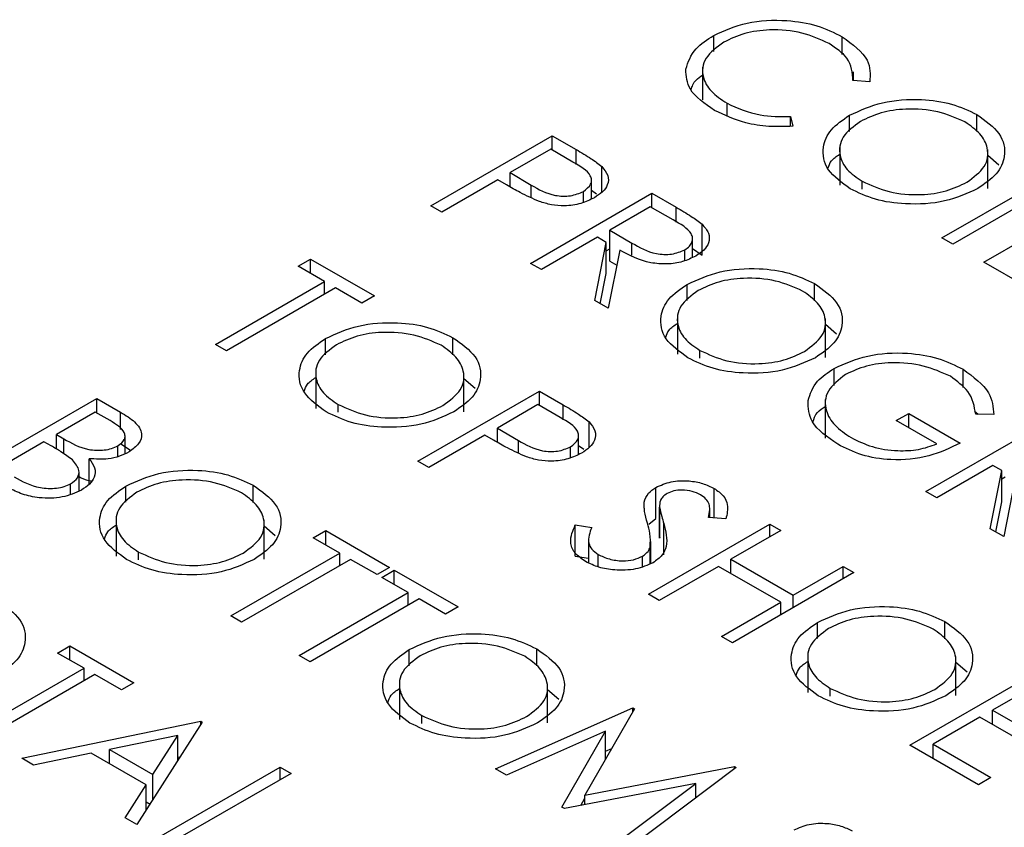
# Model space of a CAD drawing. Header units: inches. Extents: x 1880 to 2363, y -453 to -54.
# Tile 270 of 656: x 2068.505 to 2069.021, y -424.149 to -423.726. Entities that reach past the tile are written whole.
import ezdxf

# ---------------------------------------------------------------- set-up
doc = ezdxf.new("R2010")
doc.units = ezdxf.units.IN
doc.header["$LTSCALE"] = 0.5
doc.header["$MEASUREMENT"] = 0
doc.layers.add('DSS-M-S', color=53, linetype='Continuous')

msp = doc.modelspace()

# ---------------------------------------------------------------- linework, layer by layer
at = {"layer": 'DSS-M-S', "linetype": 'Continuous', "lineweight": 25}
for p, q in [((2068.86896, -423.74231), (2068.86896, -423.73397)), ((2068.93628, -423.74389), (2068.93628, -423.73464)), ((2068.86315, -423.75054), (2068.86315, -423.76779)), ((2068.94215, -423.75769), (2068.94215, -423.75311)), ((2068.95074, -423.75835), (2068.94192, -423.75767)), ((2068.87594, -423.77588), (2068.87594, -423.76952)), ((2068.90928, -423.77651), (2068.91049, -423.78159)), ((2068.90928, -423.78159), (2068.90928, -423.77651)), ((2068.94011, -423.7843), (2068.94011, -423.77579)), ((2069.00688, -423.78438), (2069.00688, -423.7754)), ((2068.72071, -423.82332), (2068.78435, -423.78658)), ((2068.78435, -423.78658), (2068.79683, -423.79379)), ((2068.78435, -423.79412), (2068.78435, -423.78658)), ((2068.78353, -423.79365), (2068.76232, -423.80589)), ((2068.79517, -423.80037), (2068.78353, -423.79365)), ((2068.79683, -423.80166), (2068.79683, -423.79379)), ((2068.93498, -423.79207), (2068.93498, -423.81249)), ((2069.01263, -423.81418), (2069.01263, -423.79377)), ((2069.01263, -423.79673), (2069.01842, -423.80177)), ((2068.76232, -423.80589), (2068.77332, -423.81241)), ((2068.76232, -423.81339), (2068.76232, -423.80589)), ((2068.81037, -423.81618), (2068.81037, -423.80271)), ((2068.98852, -423.84016), (2069.05216, -423.80342)), ((2068.75579, -423.80966), (2068.72642, -423.82662)), ((2068.76034, -423.81229), (2068.75579, -423.80966)), ((2068.80491, -423.81969), (2068.80491, -423.80982)), ((2068.94679, -423.81452), (2068.94679, -423.81041)), ((2069.05788, -423.80672), (2068.99424, -423.84346)), ((2068.77332, -423.81903), (2068.77332, -423.81241)), ((2068.8007, -423.82147), (2068.8007, -423.81576)), ((2068.80491, -423.81503), (2068.80762, -423.81702)), ((2069.01055, -423.85288), (2069.07419, -423.81614)), ((2068.77292, -423.85346), (2068.83656, -423.81673)), ((2068.83656, -423.81673), (2068.8493, -423.82408)), ((2068.83656, -423.82426), (2068.83656, -423.81673)), ((2068.72642, -423.82662), (2068.72071, -423.82332)), ((2068.83575, -423.82379), (2068.81454, -423.83604)), ((2068.84768, -423.83068), (2068.83575, -423.82379)), ((2068.8493, -423.83192), (2068.8493, -423.82408)), ((2068.81454, -423.83604), (2068.8261, -423.84282)), ((2068.81454, -423.85237), (2068.81454, -423.83604)), ((2068.86285, -423.84923), (2068.86285, -423.8329)), ((2068.80801, -423.83981), (2068.77864, -423.85676)), ((2068.81265, -423.84248), (2068.80801, -423.83981)), ((2068.85788, -423.85032), (2068.85788, -423.84057)), ((2068.99424, -423.84346), (2068.98852, -423.84016)), ((2068.80666, -423.87294), (2068.81265, -423.84248)), ((2068.81265, -423.85882), (2068.81265, -423.84248)), ((2068.81265, -423.84686), (2068.81454, -423.84577)), ((2068.81971, -423.84656), (2068.81372, -423.87702)), ((2068.8261, -423.84911), (2068.8261, -423.84282)), ((2068.85383, -423.85202), (2068.85383, -423.84633)), ((2068.85788, -423.84566), (2068.86285, -423.84923)), ((2068.65115, -423.855), (2068.65768, -423.85123)), ((2068.65768, -423.85123), (2068.69113, -423.87054)), ((2068.65768, -423.85876), (2068.65768, -423.85123)), ((2068.81454, -423.85237), (2068.81815, -423.85449)), ((2068.66502, -423.863), (2068.65115, -423.855)), ((2068.77864, -423.85676), (2068.77292, -423.85346)), ((2069.04074, -423.8703), (2069.01055, -423.85288)), ((2068.80954, -423.8746), (2068.81265, -423.85882)), ((2068.60791, -423.89597), (2068.66502, -423.863)), ((2068.67073, -423.8663), (2068.61362, -423.89927)), ((2068.66502, -423.8696), (2068.66502, -423.863)), ((2068.6846, -423.87431), (2068.67073, -423.8663)), ((2068.85505, -423.87297), (2068.85505, -423.86446)), ((2068.92183, -423.87304), (2068.92183, -423.86406)), ((2068.69113, -423.87054), (2068.6846, -423.87431)), ((2068.81372, -423.87702), (2068.80666, -423.87294)), ((2068.84993, -423.88074), (2068.84993, -423.90115)), ((2068.92757, -423.90285), (2068.92757, -423.88244)), ((2068.92757, -423.88539), (2068.93336, -423.89044)), ((2068.66556, -423.90135), (2068.66556, -423.89284)), ((2068.73233, -423.90142), (2068.73233, -423.89244)), ((2068.61362, -423.89927), (2068.60791, -423.89597)), ((2068.86173, -423.90318), (2068.86173, -423.89908)), ((2068.66043, -423.90912), (2068.66043, -423.92953)), ((2068.93205, -423.91756), (2068.93205, -423.90856)), ((2068.9997, -423.91857), (2068.9997, -423.90902)), ((2068.73808, -423.93123), (2068.73808, -423.91082)), ((2068.73808, -423.91377), (2068.74387, -423.91881)), ((2068.48206, -423.96109), (2068.5457, -423.92435)), ((2068.5457, -423.92435), (2068.55812, -423.93152)), ((2068.5457, -423.93189), (2068.5457, -423.92435)), ((2068.71398, -423.9572), (2068.77762, -423.92047)), ((2068.77762, -423.92047), (2068.7901, -423.92767)), ((2068.77762, -423.928), (2068.77762, -423.92047)), ((2068.92744, -423.92476), (2068.92744, -423.94517)), ((2068.67224, -423.93156), (2068.67224, -423.92746)), ((2068.7768, -423.92753), (2068.75559, -423.93978)), ((2068.78844, -423.93425), (2068.7768, -423.92753)), ((2068.7901, -423.93555), (2068.7901, -423.92767)), ((2068.54488, -423.93142), (2068.52449, -423.94319)), ((2068.55263, -423.93589), (2068.54488, -423.93142)), ((2068.55812, -423.94055), (2068.55812, -423.93152)), ((2068.96466, -423.93589), (2068.97119, -423.93212)), ((2068.97119, -423.93212), (2068.99811, -423.94767)), ((2068.97119, -423.93966), (2068.97119, -423.93212)), ((2069.00569, -423.93095), (2069.00748, -423.93261)), ((2069.01581, -423.93274), (2069.00627, -423.93259)), ((2068.75559, -423.93978), (2068.76659, -423.94629)), ((2068.75559, -423.94727), (2068.75559, -423.93978)), ((2068.80364, -423.95006), (2068.80364, -423.93659)), ((2068.98587, -423.94814), (2068.96466, -423.93589)), ((2068.98016, -423.9731), (2069.0438, -423.93636)), ((2068.52449, -423.94319), (2068.52832, -423.94541)), ((2068.52449, -423.95078), (2068.52449, -423.94319)), ((2068.52832, -423.95322), (2068.52832, -423.94541)), ((2068.56048, -423.95323), (2068.56048, -423.9442)), ((2068.74906, -423.94354), (2068.71969, -423.9605)), ((2068.75361, -423.94617), (2068.74906, -423.94354)), ((2068.79818, -423.95358), (2068.79818, -423.9437)), ((2068.51796, -423.94696), (2068.4943, -423.96062)), ((2068.52174, -423.94915), (2068.51796, -423.94696)), ((2068.55674, -423.95473), (2068.55674, -423.94906)), ((2068.55812, -423.94785), (2068.56344, -423.95154)), ((2068.76659, -423.95291), (2068.76659, -423.94629)), ((2068.79397, -423.95535), (2068.79397, -423.94965)), ((2068.79818, -423.94891), (2068.80089, -423.9509)), ((2068.54167, -423.96931), (2068.54167, -423.95586)), ((2068.71969, -423.9605), (2068.71398, -423.9572)), ((2069.01524, -423.95944), (2068.98587, -423.9764)), ((2069.01989, -423.96212), (2069.01524, -423.95944)), ((2068.53635, -423.97279), (2068.53635, -423.96279)), ((2069.01389, -423.99257), (2069.01989, -423.96212)), ((2069.01989, -423.97845), (2069.01989, -423.96212)), ((2069.01989, -423.9665), (2069.02177, -423.96541)), ((2068.53194, -423.97435), (2068.53194, -423.96903)), ((2068.56092, -423.97871), (2068.56092, -423.9702)), ((2068.6277, -423.97878), (2068.6277, -423.9698)), ((2068.83864, -423.98729), (2068.83864, -423.97096)), ((2069.02695, -423.9662), (2069.02096, -423.99665)), ((2068.86917, -423.98695), (2068.86917, -423.97144)), ((2068.98587, -423.9764), (2068.98016, -423.9731)), ((2068.83251, -423.98176), (2068.83251, -423.9786)), ((2068.84059, -423.98069), (2068.84059, -423.99702)), ((2068.84059, -423.9976), (2068.84059, -423.98127)), ((2069.01678, -423.99424), (2069.01989, -423.97845)), ((2068.5558, -423.98648), (2068.5558, -424.00689)), ((2068.87536, -423.98744), (2068.86628, -423.98672)), ((2068.86685, -423.98677), (2068.86685, -423.98232)), ((2068.63344, -424.00859), (2068.63344, -423.98818)), ((2068.63344, -423.99114), (2068.63923, -423.99618)), ((2068.79642, -423.99062), (2068.80503, -423.99187)), ((2068.79642, -424.00695), (2068.79642, -423.99062)), ((2068.83473, -424.02691), (2068.89837, -423.99017)), ((2068.83505, -423.99015), (2068.83864, -423.98729)), ((2068.84281, -424.0062), (2068.84281, -423.98986)), ((2068.89837, -423.99017), (2068.90408, -423.99347)), ((2068.89837, -423.99677), (2068.89837, -423.99017)), ((2068.65911, -423.99736), (2068.66563, -423.99359)), ((2068.66563, -423.99359), (2068.69909, -424.0129)), ((2068.66563, -424.00112), (2068.66563, -423.99359)), ((2068.84067, -423.99703), (2068.84059, -423.9976)), ((2068.90408, -423.99347), (2068.87797, -424.00854)), ((2069.02096, -423.99665), (2069.01389, -423.99257)), ((2068.67298, -424.00536), (2068.65911, -423.99736)), ((2068.80335, -423.99821), (2068.80335, -424.01045)), ((2068.83561, -424.01096), (2068.83561, -424.0021)), ((2068.83595, -424.01084), (2068.83595, -423.99926)), ((2068.5676, -424.00893), (2068.5676, -424.00482)), ((2068.61587, -424.03833), (2068.67298, -424.00536)), ((2068.67298, -424.01196), (2068.67298, -424.00536)), ((2068.79642, -424.00695), (2068.80335, -424.00796)), ((2068.80839, -424.01258), (2068.80839, -424.00606)), ((2068.83164, -424.01237), (2068.83164, -424.00703)), ((2068.67869, -424.00866), (2068.62158, -424.04163)), ((2068.69256, -424.01667), (2068.67869, -424.00866)), ((2068.87144, -424.01231), (2068.84044, -424.03021)), ((2068.90408, -424.03115), (2068.87144, -424.01231)), ((2068.87797, -424.00854), (2068.91061, -424.02738)), ((2068.87797, -424.01608), (2068.87797, -424.00854)), ((2068.91061, -424.02738), (2068.93672, -424.01231)), ((2068.93672, -424.01231), (2068.94243, -424.01561)), ((2068.93672, -424.01891), (2068.93672, -424.01231)), ((2068.69909, -424.0129), (2068.69256, -424.01667)), ((2068.69501, -424.01808), (2068.70153, -424.01431)), ((2068.70153, -424.01431), (2068.73499, -424.03362)), ((2068.70153, -424.02185), (2068.70153, -424.01431)), ((2068.94243, -424.01561), (2068.87879, -424.05235)), ((2068.70888, -424.02609), (2068.69501, -424.01808)), ((2068.65176, -424.05906), (2068.70888, -424.02609)), ((2068.70888, -424.03268), (2068.70888, -424.02609)), ((2068.84044, -424.03021), (2068.83473, -424.02691)), ((2068.91061, -424.03398), (2068.91061, -424.02738)), ((2068.71459, -424.02939), (2068.65748, -424.06236)), ((2068.72846, -424.03739), (2068.71459, -424.02939)), ((2068.87308, -424.04905), (2068.90408, -424.03115)), ((2068.90408, -424.03775), (2068.90408, -424.03115)), ((2068.62158, -424.04163), (2068.61587, -424.03833)), ((2068.73499, -424.03362), (2068.72846, -424.03739)), ((2068.92338, -424.05018), (2068.92338, -424.04168)), ((2068.99016, -424.05026), (2068.99016, -424.04128)), ((2068.87879, -424.05235), (2068.87308, -424.04905)), ((2068.5251, -424.05776), (2068.53162, -424.054)), ((2068.53897, -424.06577), (2068.5251, -424.05776)), ((2068.53162, -424.054), (2068.56508, -424.07331)), ((2068.53162, -424.06153), (2068.53162, -424.054)), ((2068.70941, -424.06443), (2068.70941, -424.05592)), ((2068.77619, -424.06451), (2068.77619, -424.05553)), ((2068.91826, -424.05795), (2068.91826, -424.07837)), ((2068.65748, -424.06236), (2068.65176, -424.05906)), ((2068.9959, -424.08007), (2068.9959, -424.05965)), ((2068.9959, -424.06261), (2069.0017, -424.06765)), ((2068.48186, -424.09874), (2068.53897, -424.06577)), ((2068.54468, -424.06907), (2068.48757, -424.10204)), ((2068.53897, -424.07236), (2068.53897, -424.06577)), ((2068.55855, -424.07707), (2068.54468, -424.06907)), ((2068.9718, -424.10604), (2069.03544, -424.0693)), ((2068.56508, -424.07331), (2068.55855, -424.07707)), ((2068.70429, -424.0722), (2068.70429, -424.09262)), ((2068.78193, -424.09431), (2068.78193, -424.0739)), ((2068.78193, -424.07686), (2068.78773, -424.0819)), ((2068.93006, -424.0804), (2068.93006, -424.07629)), ((2069.03462, -424.07637), (2069.01504, -424.08767)), ((2068.75457, -424.1184), (2068.82661, -424.08652)), ((2068.82742, -424.08699), (2068.80148, -424.1323)), ((2068.82661, -424.08652), (2068.82742, -424.08699)), ((2068.82661, -424.08841), (2068.82661, -424.08652)), ((2069.01504, -424.08767), (2069.04523, -424.1051)), ((2069.01504, -424.09521), (2069.01504, -424.08767)), ((2068.50633, -424.11287), (2068.60016, -424.09356)), ((2068.60098, -424.09403), (2068.56671, -424.14773)), ((2068.60016, -424.09356), (2068.60098, -424.09403)), ((2068.60016, -424.09531), (2068.60016, -424.09356)), ((2068.71609, -424.09465), (2068.71609, -424.09054)), ((2069.00851, -424.09144), (2068.98404, -424.10557)), ((2069.0387, -424.10887), (2069.00851, -424.09144)), ((2068.81229, -424.09874), (2068.76032, -424.12172)), ((2068.78946, -424.13855), (2068.81229, -424.09874)), ((2068.81229, -424.11342), (2068.81229, -424.09874)), ((2068.5881, -424.10092), (2068.55226, -424.1083)), ((2068.57501, -424.12143), (2068.5881, -424.10092)), ((2068.5881, -424.11421), (2068.5881, -424.10092)), ((2068.54264, -424.11028), (2068.51257, -424.11647)), ((2068.57149, -424.12693), (2068.54264, -424.11028)), ((2068.55226, -424.11584), (2068.55226, -424.1083)), ((2068.55226, -424.1083), (2068.57501, -424.12143)), ((2068.81229, -424.10918), (2068.81554, -424.10775)), ((2069.0077, -424.12677), (2068.9718, -424.10604)), ((2068.98404, -424.10557), (2069.01423, -424.123)), ((2068.98404, -424.11311), (2068.98404, -424.10557)), ((2068.51257, -424.11647), (2068.50633, -424.11287)), ((2068.5881, -424.11237), (2068.58945, -424.1121)), ((2068.57813, -424.15432), (2068.64177, -424.11758)), ((2068.64748, -424.12088), (2068.59037, -424.15385)), ((2068.64177, -424.11758), (2068.64748, -424.12088)), ((2068.64177, -424.12417), (2068.64177, -424.11758)), ((2068.76032, -424.12172), (2068.75457, -424.1184)), ((2068.80148, -424.1323), (2068.87991, -424.11729)), ((2068.88074, -424.11776), (2068.82555, -424.15938)), ((2068.87991, -424.11729), (2068.88074, -424.11776)), ((2068.87991, -424.11839), (2068.87991, -424.11729)), ((2068.57501, -424.13472), (2068.57501, -424.12143)), ((2069.01423, -424.123), (2069.0077, -424.12677)), ((2068.5605, -424.14414), (2068.57149, -424.12693)), ((2068.57149, -424.14023), (2068.57149, -424.12693)), ((2068.85951, -424.12612), (2068.79075, -424.13929)), ((2068.81981, -424.15607), (2068.85951, -424.12612)), ((2068.85951, -424.13377), (2068.85951, -424.12612)), ((2068.57149, -424.13573), (2068.57359, -424.13694)), ((2068.79934, -424.13764), (2068.80148, -424.13392)), ((2068.80148, -424.13723), (2068.80148, -424.1323)), ((2068.79075, -424.13929), (2068.78946, -424.13855)), ((2068.56671, -424.14773), (2068.5605, -424.14414))]:
    msp.add_line(p, q, dxfattribs=at)
for points, knots in [([(2068.86896, -423.73397), (2068.87453, -423.73143), (2068.88567, -423.72634), (2068.90601, -423.72546), (2068.92366, -423.72836), (2068.93207, -423.73254), (2068.93628, -423.73464)], [0, 0, 0, 0, 0.279512, 0.55908, 0.779374, 1, 1, 1, 1]), ([(2068.9294, -423.7382), (2068.92487, -423.73612), (2068.91581, -423.73197), (2068.89943, -423.73049), (2068.88471, -423.73247), (2068.87773, -423.73584), (2068.87424, -423.73752)], [0, 0, 0, 0, 0.2798558, 0.5595188, 0.7796855, 1, 1, 1, 1]), ([(2068.85434, -423.75173), (2068.85556, -423.74798), (2068.85774, -423.74128), (2068.86553, -423.73621), (2068.86896, -423.73397)], [0, 0, 0, 0, 0.559029, 1, 1, 1, 1]), ([(2068.87424, -423.73752), (2068.8706, -423.74017), (2068.86334, -423.74549), (2068.86244, -423.75521), (2068.86694, -423.76353), (2068.87294, -423.76752), (2068.87594, -423.76952)], [0, 0, 0, 0, 0.2794342, 0.5589213, 0.7792831, 1, 1, 1, 1]), ([(2068.94192, -423.75767), (2068.94166, -423.75357), (2068.9412, -423.74622), (2068.93301, -423.74066), (2068.9294, -423.7382)], [0, 0, 0, 0, 0.5584265, 1, 1, 1, 1]), ([(2068.93628, -423.73464), (2068.94172, -423.73856), (2068.95143, -423.74556), (2068.95095, -423.75444), (2068.95074, -423.75835)], [0, 0, 0, 0, 0.559517, 1, 1, 1, 1]), ([(2068.86946, -423.77331), (2068.8643, -423.76978), (2068.8551, -423.76348), (2068.85457, -423.75532), (2068.85434, -423.75173)], [0, 0, 0, 0, 0.559804, 1, 1, 1, 1]), ([(2068.85713, -423.76251), (2068.85769, -423.76069), (2068.85859, -423.75778), (2068.8619, -423.75557), (2068.86315, -423.75473)], [0, 0, 0, 0, 0.623619, 1, 1, 1, 1]), ([(2068.87594, -423.76952), (2068.88147, -423.77201), (2068.89135, -423.77647), (2068.90379, -423.7765), (2068.90928, -423.77651)], [0, 0, 0, 0, 0.5587722, 1, 1, 1, 1]), ([(2068.94011, -423.77579), (2068.9456, -423.7733), (2068.9566, -423.76831), (2068.97649, -423.76688), (2068.99415, -423.76938), (2069.00264, -423.77339), (2069.00688, -423.7754)], [0, 0, 0, 0, 0.279731, 0.559327, 0.77968, 1, 1, 1, 1]), ([(2068.91049, -423.78159), (2068.90628, -423.78175), (2068.89786, -423.78208), (2068.88302, -423.77975), (2068.8746, -423.77575), (2068.86946, -423.77331)], [0, 0, 0, 0, 0.28041, 0.560795, 1, 1, 1, 1]), ([(2069.00064, -423.77933), (2068.9961, -423.77731), (2068.98702, -423.77327), (2068.97074, -423.77206), (2068.95622, -423.77409), (2068.9493, -423.77741), (2068.94584, -423.77908)], [0, 0, 0, 0, 0.279627, 0.55935, 0.77963, 1, 1, 1, 1]), ([(2068.94049, -423.81431), (2068.9361, -423.81115), (2068.92733, -423.80483), (2068.92536, -423.7933), (2068.92952, -423.78309), (2068.93658, -423.77823), (2068.94011, -423.77579)], [0, 0, 0, 0, 0.279663, 0.559354, 0.779636, 1, 1, 1, 1]), ([(2068.94584, -423.77908), (2068.94232, -423.78167), (2068.93527, -423.78687), (2068.93431, -423.7963), (2068.93812, -423.80451), (2068.9439, -423.80845), (2068.94679, -423.81041)], [0, 0, 0, 0, 0.279416, 0.5590765, 0.779478, 1, 1, 1, 1]), ([(2069.00162, -423.81093), (2069.00517, -423.80832), (2069.01227, -423.80309), (2069.01329, -423.79356), (2069.00919, -423.78534), (2069.00349, -423.78133), (2069.00064, -423.77933)], [0, 0, 0, 0, 0.279468, 0.5588703, 0.7795158, 1, 1, 1, 1]), ([(2069.00688, -423.7754), (2069.01135, -423.77858), (2069.02027, -423.78494), (2069.02239, -423.79659), (2069.01807, -423.8069), (2069.0109, -423.81179), (2069.00732, -423.81424)], [0, 0, 0, 0, 0.279767, 0.559358, 0.779571, 1, 1, 1, 1]), ([(2068.79683, -423.79379), (2068.79956, -423.79535), (2068.80443, -423.79815), (2068.80855, -423.80131), (2068.81037, -423.80271)], [0, 0, 0, 0, 0.5603137, 1, 1, 1, 1]), ([(2068.8007, -423.81576), (2068.80224, -423.81454), (2068.80456, -423.8127), (2068.80508, -423.80969), (2068.80381, -423.80524), (2068.79901, -423.80253), (2068.79517, -423.80037)], [0, 0, 0, 0, 0.2489693, 0.3747291, 0.500383, 1, 1, 1, 1]), ([(2068.92897, -423.80345), (2068.92936, -423.80218), (2068.93019, -423.79946), (2068.93332, -423.79737), (2068.93498, -423.79626)], [0, 0, 0, 0, 0.469148, 1, 1, 1, 1]), ([(2068.81037, -423.80271), (2068.8116, -423.80423), (2068.81407, -423.80726), (2068.81377, -423.81206), (2068.81098, -423.8161), (2068.80796, -423.81806), (2068.80644, -423.81904)], [0, 0, 0, 0, 0.279705, 0.559381, 0.779509, 1, 1, 1, 1]), ([(2068.94679, -423.81041), (2068.95129, -423.81248), (2068.96029, -423.81661), (2068.97662, -423.81799), (2068.9912, -423.81594), (2068.99814, -423.8126), (2069.00162, -423.81093)], [0, 0, 0, 0, 0.27983, 0.559389, 0.779654, 1, 1, 1, 1]), ([(2068.77759, -423.82104), (2068.7742, -423.81952), (2068.76814, -423.8168), (2068.76273, -423.81367), (2068.76034, -423.81229)], [0, 0, 0, 0, 0.5596942, 1, 1, 1, 1]), ([(2068.77332, -423.81241), (2068.77718, -423.81465), (2068.78202, -423.81746), (2068.7899, -423.81834), (2068.79527, -423.81806), (2068.79854, -423.81668), (2068.8007, -423.81576)], [0, 0, 0, 0, 0.499721, 0.62535, 0.751083, 1, 1, 1, 1]), ([(2069.00732, -423.81424), (2069.00182, -423.81677), (2068.99082, -423.82182), (2068.97081, -423.82291), (2068.95312, -423.82046), (2068.9447, -423.81636), (2068.94049, -423.81431)], [0, 0, 0, 0, 0.2796304, 0.5593429, 0.7795972, 1, 1, 1, 1]), ([(2068.80644, -423.81904), (2068.80419, -423.82017), (2068.7997, -423.82241), (2068.7914, -423.82352), (2068.78377, -423.82292), (2068.77965, -423.82167), (2068.77759, -423.82104)], [0, 0, 0, 0, 0.280099, 0.559324, 0.779458, 1, 1, 1, 1]), ([(2068.8493, -423.82408), (2068.85201, -423.82563), (2068.85685, -423.82841), (2068.86102, -423.83153), (2068.86285, -423.8329)], [0, 0, 0, 0, 0.56024, 1, 1, 1, 1]), ([(2068.85383, -423.84633), (2068.85469, -423.84575), (2068.85642, -423.84459), (2068.85769, -423.8424), (2068.85805, -423.84012), (2068.85645, -423.8356), (2068.85157, -423.83286), (2068.84768, -423.83068)], [0, 0, 0, 0, 0.1253074, 0.250617, 0.3759543, 0.5012806, 1, 1, 1, 1]), ([(2068.86285, -423.8329), (2068.86419, -423.83444), (2068.86685, -423.83751), (2068.86677, -423.84241), (2068.86415, -423.8466), (2068.86107, -423.84862), (2068.85952, -423.84963)], [0, 0, 0, 0, 0.279797, 0.5595, 0.779626, 1, 1, 1, 1]), ([(2068.85952, -423.84963), (2068.85734, -423.8507), (2068.85299, -423.85283), (2068.8445, -423.8541), (2068.83198, -423.85304), (2068.82477, -423.84923), (2068.81971, -423.84656)], [0, 0, 0, 0, 0.18712, 0.373979, 0.560911, 1, 1, 1, 1]), ([(2068.8261, -423.84282), (2068.83002, -423.84507), (2068.83493, -423.84788), (2068.84286, -423.84887), (2068.84831, -423.84864), (2068.85162, -423.84725), (2068.85383, -423.84633)], [0, 0, 0, 0, 0.499827, 0.625498, 0.751208, 1, 1, 1, 1]), ([(2068.85505, -423.86446), (2068.86055, -423.86196), (2068.87154, -423.85697), (2068.89144, -423.85555), (2068.9091, -423.85805), (2068.91758, -423.86206), (2068.92183, -423.86406)], [0, 0, 0, 0, 0.279731, 0.559327, 0.77968, 1, 1, 1, 1]), ([(2068.91558, -423.86799), (2068.91104, -423.86597), (2068.90196, -423.86194), (2068.88568, -423.86072), (2068.87116, -423.86275), (2068.86425, -423.86608), (2068.86079, -423.86774)], [0, 0, 0, 0, 0.279627, 0.55935, 0.77963, 1, 1, 1, 1]), ([(2068.85543, -423.90298), (2068.85105, -423.89982), (2068.84228, -423.89349), (2068.8403, -423.88197), (2068.84446, -423.87176), (2068.85152, -423.86689), (2068.85505, -423.86446)], [0, 0, 0, 0, 0.279663, 0.559354, 0.779636, 1, 1, 1, 1]), ([(2068.86079, -423.86774), (2068.85726, -423.87034), (2068.85021, -423.87553), (2068.84926, -423.88497), (2068.85306, -423.89318), (2068.85884, -423.89711), (2068.86173, -423.89908)], [0, 0, 0, 0, 0.279416, 0.559077, 0.779478, 1, 1, 1, 1]), ([(2068.91656, -423.8996), (2068.92011, -423.89699), (2068.92721, -423.89176), (2068.92823, -423.88223), (2068.92413, -423.87401), (2068.91843, -423.87), (2068.91558, -423.86799)], [0, 0, 0, 0, 0.279468, 0.55887, 0.779516, 1, 1, 1, 1]), ([(2068.92183, -423.86406), (2068.92629, -423.86724), (2068.93521, -423.8736), (2068.93733, -423.88525), (2068.93302, -423.89556), (2068.92585, -423.90046), (2068.92226, -423.90291)], [0, 0, 0, 0, 0.279767, 0.559358, 0.779571, 1, 1, 1, 1]), ([(2068.66556, -423.89284), (2068.67106, -423.89034), (2068.68205, -423.88535), (2068.70195, -423.88392), (2068.7196, -423.88642), (2068.72809, -423.89044), (2068.73233, -423.89244)], [0, 0, 0, 0, 0.279731, 0.5593268, 0.7796805, 1, 1, 1, 1]), ([(2068.84391, -423.89211), (2068.8443, -423.89084), (2068.84514, -423.88813), (2068.84827, -423.88604), (2068.84993, -423.88493)], [0, 0, 0, 0, 0.469148, 1, 1, 1, 1]), ([(2068.66594, -423.93136), (2068.66156, -423.9282), (2068.65278, -423.92187), (2068.65081, -423.91035), (2068.65497, -423.90014), (2068.66203, -423.89527), (2068.66556, -423.89284)], [0, 0, 0, 0, 0.279663, 0.559354, 0.779636, 1, 1, 1, 1]), ([(2068.72609, -423.89637), (2068.72155, -423.89435), (2068.71247, -423.89032), (2068.69619, -423.8891), (2068.68167, -423.89113), (2068.67475, -423.89446), (2068.6713, -423.89612)], [0, 0, 0, 0, 0.279627, 0.55935, 0.77963, 1, 1, 1, 1]), ([(2068.73233, -423.89244), (2068.7368, -423.89562), (2068.74572, -423.90198), (2068.74784, -423.91363), (2068.74352, -423.92394), (2068.73635, -423.92884), (2068.73277, -423.93128)], [0, 0, 0, 0, 0.279767, 0.559358, 0.779571, 1, 1, 1, 1]), ([(2068.6713, -423.89612), (2068.66777, -423.89872), (2068.66072, -423.90391), (2068.65976, -423.91334), (2068.66357, -423.92156), (2068.66935, -423.92549), (2068.67224, -423.92746)], [0, 0, 0, 0, 0.279416, 0.559077, 0.779478, 1, 1, 1, 1]), ([(2068.72707, -423.92798), (2068.73062, -423.92536), (2068.73772, -423.92014), (2068.73874, -423.91061), (2068.73464, -423.90239), (2068.72894, -423.89838), (2068.72609, -423.89637)], [0, 0, 0, 0, 0.279468, 0.55887, 0.779516, 1, 1, 1, 1]), ([(2068.92226, -423.90291), (2068.91676, -423.90543), (2068.90576, -423.91049), (2068.88575, -423.91158), (2068.86806, -423.90912), (2068.85964, -423.90503), (2068.85543, -423.90298)], [0, 0, 0, 0, 0.2796304, 0.5593429, 0.7795972, 1, 1, 1, 1]), ([(2068.86173, -423.89908), (2068.86623, -423.90115), (2068.87523, -423.90528), (2068.89156, -423.90666), (2068.90614, -423.9046), (2068.91309, -423.90127), (2068.91656, -423.8996)], [0, 0, 0, 0, 0.27983, 0.559389, 0.779654, 1, 1, 1, 1]), ([(2068.93205, -423.90856), (2068.93766, -423.90604), (2068.94889, -423.90101), (2068.96924, -423.89983), (2068.98698, -423.90277), (2068.99546, -423.90694), (2068.9997, -423.90902)], [0, 0, 0, 0, 0.27959, 0.559072, 0.779411, 1, 1, 1, 1]), ([(2068.91841, -423.92544), (2068.91954, -423.92189), (2068.92155, -423.91554), (2068.92884, -423.91069), (2068.93205, -423.90856)], [0, 0, 0, 0, 0.559317, 1, 1, 1, 1]), ([(2068.99299, -423.91268), (2068.98847, -423.91064), (2068.97944, -423.90656), (2068.96325, -423.90505), (2068.94859, -423.90684), (2068.94154, -423.91009), (2068.93802, -423.91171)], [0, 0, 0, 0, 0.279847, 0.559555, 0.779847, 1, 1, 1, 1]), ([(2068.9997, -423.90902), (2069.00501, -423.91295), (2069.0145, -423.91999), (2069.01541, -423.92884), (2069.01581, -423.93274)], [0, 0, 0, 0, 0.558579, 1, 1, 1, 1]), ([(2068.65442, -423.92049), (2068.65481, -423.91922), (2068.65565, -423.91651), (2068.65877, -423.91442), (2068.66043, -423.91331)], [0, 0, 0, 0, 0.469148, 1, 1, 1, 1]), ([(2068.93802, -423.91171), (2068.93446, -423.91451), (2068.92734, -423.92013), (2068.92689, -423.93013), (2068.93181, -423.93863), (2068.93792, -423.94276), (2068.94097, -423.94483)], [0, 0, 0, 0, 0.2790614, 0.5585842, 0.7792365, 1, 1, 1, 1]), ([(2069.00627, -423.93259), (2069.00557, -423.92845), (2069.00432, -423.92106), (2068.99645, -423.91524), (2068.99299, -423.91268)], [0, 0, 0, 0, 0.55984, 1, 1, 1, 1]), ([(2068.67224, -423.92746), (2068.67674, -423.92952), (2068.68574, -423.93366), (2068.70207, -423.93504), (2068.71665, -423.93298), (2068.7236, -423.92965), (2068.72707, -423.92798)], [0, 0, 0, 0, 0.27983, 0.559389, 0.779654, 1, 1, 1, 1]), ([(2068.7901, -423.92767), (2068.79283, -423.92924), (2068.7977, -423.93203), (2068.80182, -423.9352), (2068.80364, -423.93659)], [0, 0, 0, 0, 0.560314, 1, 1, 1, 1]), ([(2068.93395, -423.94831), (2068.92855, -423.94456), (2068.91889, -423.93787), (2068.91856, -423.92924), (2068.91841, -423.92544)], [0, 0, 0, 0, 0.559617, 1, 1, 1, 1]), ([(2068.92092, -423.93669), (2068.92147, -423.93491), (2068.92243, -423.93183), (2068.92595, -423.92947), (2068.92744, -423.92848)], [0, 0, 0, 0, 0.5782397, 1, 1, 1, 1]), ([(2068.55812, -423.93152), (2068.56078, -423.93313), (2068.56609, -423.93632), (2068.57002, -423.94234), (2068.56825, -423.94818), (2068.56446, -423.95092), (2068.56256, -423.95229)], [0, 0, 0, 0, 0.281317, 0.559922, 0.779935, 1, 1, 1, 1]), ([(2068.73277, -423.93128), (2068.72727, -423.93381), (2068.71627, -423.93887), (2068.69626, -423.93995), (2068.67857, -423.9375), (2068.67015, -423.93341), (2068.66594, -423.93136)], [0, 0, 0, 0, 0.27963, 0.559343, 0.779597, 1, 1, 1, 1]), ([(2068.79397, -423.94965), (2068.79551, -423.94842), (2068.79782, -423.94659), (2068.79835, -423.94358), (2068.79708, -423.93912), (2068.79228, -423.93641), (2068.78844, -423.93425)], [0, 0, 0, 0, 0.248969, 0.374729, 0.500383, 1, 1, 1, 1]), ([(2068.55674, -423.94906), (2068.55812, -423.94805), (2068.5602, -423.94653), (2068.56061, -423.94397), (2068.55953, -423.9402), (2068.5557, -423.93781), (2068.55263, -423.93589)], [0, 0, 0, 0, 0.249284, 0.374925, 0.500645, 1, 1, 1, 1]), ([(2068.80364, -423.93659), (2068.80487, -423.93811), (2068.80734, -423.94115), (2068.80704, -423.94594), (2068.80425, -423.94998), (2068.80122, -423.95194), (2068.79971, -423.95293)], [0, 0, 0, 0, 0.2797054, 0.5593809, 0.7795086, 1, 1, 1, 1]), ([(2068.52832, -423.94541), (2068.53233, -423.94771), (2068.53734, -423.95059), (2068.5455, -423.95157), (2068.54962, -423.9514), (2068.55359, -423.95061), (2068.55569, -423.94958), (2068.55674, -423.94906)], [0, 0, 0, 0, 0.498607, 0.624009, 0.749401, 0.874736, 1, 1, 1, 1]), ([(2068.94097, -423.94483), (2068.94451, -423.94658), (2068.95157, -423.95007), (2068.96437, -423.952), (2068.97649, -423.95144), (2068.98275, -423.94924), (2068.98587, -423.94814)], [0, 0, 0, 0, 0.280254, 0.559912, 0.779941, 1, 1, 1, 1]), ([(2068.5329, -423.95645), (2068.53096, -423.95502), (2068.52749, -423.95245), (2068.5235, -423.95016), (2068.52174, -423.94915)], [0, 0, 0, 0, 0.559734, 1, 1, 1, 1]), ([(2068.77086, -423.95492), (2068.76747, -423.9534), (2068.76141, -423.95069), (2068.756, -423.94755), (2068.75361, -423.94617)], [0, 0, 0, 0, 0.559694, 1, 1, 1, 1]), ([(2068.76659, -423.94629), (2068.77045, -423.94854), (2068.77529, -423.95135), (2068.78317, -423.95222), (2068.78854, -423.95195), (2068.7918, -423.95056), (2068.79397, -423.94965)], [0, 0, 0, 0, 0.499721, 0.62535, 0.751083, 1, 1, 1, 1]), ([(2068.99811, -423.94767), (2068.99291, -423.95021), (2068.98254, -423.9553), (2068.96314, -423.9572), (2068.94602, -423.95438), (2068.93798, -423.95033), (2068.93395, -423.94831)], [0, 0, 0, 0, 0.280351, 0.559367, 0.779371, 1, 1, 1, 1]), ([(2068.56256, -423.95229), (2068.56095, -423.9531), (2068.55774, -423.95471), (2068.55053, -423.95644), (2068.54503, -423.95608), (2068.54167, -423.95586)], [0, 0, 0, 0, 0.280867, 0.561527, 1, 1, 1, 1]), ([(2068.79971, -423.95293), (2068.79746, -423.95405), (2068.79297, -423.9563), (2068.78467, -423.9574), (2068.77704, -423.9568), (2068.77292, -423.95555), (2068.77086, -423.95492)], [0, 0, 0, 0, 0.280099, 0.559324, 0.779458, 1, 1, 1, 1]), ([(2068.53194, -423.96903), (2068.53331, -423.96802), (2068.53605, -423.966), (2068.53691, -423.96125), (2068.53442, -423.95827), (2068.5329, -423.95645)], [0, 0, 0, 0, 0.2799437, 0.5604286, 1, 1, 1, 1]), ([(2068.54167, -423.95586), (2068.5428, -423.95741), (2068.54507, -423.9605), (2068.54481, -423.96528), (2068.54213, -423.96934), (2068.53915, -423.97133), (2068.53765, -423.97233)], [0, 0, 0, 0, 0.2803823, 0.5596055, 0.7797648, 1, 1, 1, 1]), ([(2068.50243, -423.96531), (2068.50659, -423.96771), (2068.51284, -423.97131), (2068.52321, -423.97165), (2068.52866, -423.97062), (2068.53085, -423.96956), (2068.53194, -423.96903)], [0, 0, 0, 0, 0.49936, 0.748736, 0.874399, 1, 1, 1, 1]), ([(2068.53635, -423.96515), (2068.53791, -423.96607), (2068.53984, -423.96721), (2068.54245, -423.96745), (2068.54296, -423.9675)], [0, 0, 0, 0, 0.80818, 1, 1, 1, 1]), ([(2068.56092, -423.9702), (2068.56642, -423.96771), (2068.57741, -423.96272), (2068.59731, -423.96129), (2068.61497, -423.96379), (2068.62345, -423.9678), (2068.6277, -423.9698)], [0, 0, 0, 0, 0.279731, 0.559327, 0.77968, 1, 1, 1, 1]), ([(2068.53765, -423.97233), (2068.53442, -423.97376), (2068.52796, -423.97662), (2068.51618, -423.9768), (2068.50637, -423.97468), (2068.50164, -423.97225), (2068.49927, -423.97102)], [0, 0, 0, 0, 0.279141, 0.558654, 0.779059, 1, 1, 1, 1]), ([(2068.5613, -424.00872), (2068.55692, -424.00556), (2068.54815, -423.99923), (2068.54617, -423.98771), (2068.55033, -423.9775), (2068.55739, -423.97263), (2068.56092, -423.9702)], [0, 0, 0, 0, 0.279663, 0.559354, 0.779636, 1, 1, 1, 1]), ([(2068.62145, -423.97373), (2068.61691, -423.97172), (2068.60783, -423.96768), (2068.59155, -423.96646), (2068.57703, -423.96849), (2068.57012, -423.97182), (2068.56666, -423.97348)], [0, 0, 0, 0, 0.279627, 0.55935, 0.77963, 1, 1, 1, 1]), ([(2068.6277, -423.9698), (2068.63216, -423.97298), (2068.64108, -423.97934), (2068.6432, -423.991), (2068.63889, -424.0013), (2068.63172, -424.0062), (2068.62813, -424.00865)], [0, 0, 0, 0, 0.279767, 0.559358, 0.779571, 1, 1, 1, 1]), ([(2068.83251, -423.9786), (2068.83304, -423.977), (2068.83399, -423.97415), (2068.83722, -423.97193), (2068.83864, -423.97096)], [0, 0, 0, 0, 0.55984, 1, 1, 1, 1]), ([(2068.83864, -423.97096), (2068.84118, -423.96981), (2068.84625, -423.96752), (2068.8555, -423.9672), (2068.86341, -423.96863), (2068.86725, -423.9705), (2068.86917, -423.97144)], [0, 0, 0, 0, 0.2795526, 0.5587984, 0.7793777, 1, 1, 1, 1]), ([(2068.56666, -423.97348), (2068.56313, -423.97608), (2068.55608, -423.98127), (2068.55513, -423.99071), (2068.55893, -423.99892), (2068.56471, -424.00285), (2068.5676, -424.00482)], [0, 0, 0, 0, 0.279416, 0.559077, 0.779478, 1, 1, 1, 1]), ([(2068.62243, -424.00534), (2068.62598, -424.00273), (2068.63308, -423.9975), (2068.6341, -423.98797), (2068.63, -423.97975), (2068.6243, -423.97574), (2068.62145, -423.97373)], [0, 0, 0, 0, 0.279468, 0.55887, 0.779516, 1, 1, 1, 1]), ([(2068.84462, -423.9741), (2068.84381, -423.97466), (2068.84218, -423.97577), (2068.84063, -423.97825), (2068.84061, -423.98013), (2068.84059, -423.98127)], [0, 0, 0, 0, 0.279946, 0.559774, 1, 1, 1, 1]), ([(2068.86201, -423.97484), (2068.86062, -423.97415), (2068.85784, -423.97277), (2068.85275, -423.97212), (2068.84798, -423.97252), (2068.84574, -423.97357), (2068.84462, -423.9741)], [0, 0, 0, 0, 0.280274, 0.559931, 0.77992, 1, 1, 1, 1]), ([(2068.86628, -423.98672), (2068.86655, -423.9853), (2068.86699, -423.98295), (2068.86673, -423.97965), (2068.86516, -423.97696), (2068.86306, -423.97554), (2068.86201, -423.97484)], [0, 0, 0, 0, 0.340409, 0.560482, 0.78018, 1, 1, 1, 1]), ([(2068.86917, -423.97144), (2068.87094, -423.97268), (2068.87448, -423.97516), (2068.87687, -423.98086), (2068.87593, -423.98495), (2068.87536, -423.98744)], [0, 0, 0, 0, 0.27975, 0.559501, 1, 1, 1, 1]), ([(2068.83428, -423.98962), (2068.83367, -423.98758), (2068.83259, -423.98393), (2068.83253, -423.98023), (2068.83251, -423.9786)], [0, 0, 0, 0, 0.560413, 1, 1, 1, 1]), ([(2068.84059, -423.98127), (2068.84094, -423.98288), (2068.84157, -423.98575), (2068.84243, -423.98861), (2068.84281, -423.98986)], [0, 0, 0, 0, 0.559906, 1, 1, 1, 1]), ([(2068.54978, -423.99785), (2068.55017, -423.99658), (2068.55101, -423.99387), (2068.55414, -423.99178), (2068.5558, -423.99067)], [0, 0, 0, 0, 0.469148, 1, 1, 1, 1]), ([(2068.80186, -424.00982), (2068.79974, -424.00833), (2068.79551, -424.00534), (2068.79305, -423.99838), (2068.79514, -423.99357), (2068.79642, -423.99062)], [0, 0, 0, 0, 0.27988, 0.559666, 1, 1, 1, 1]), ([(2068.80503, -423.99187), (2068.80401, -423.99464), (2068.80259, -423.9985), (2068.80476, -424.00347), (2068.80718, -424.00519), (2068.80839, -424.00606)], [0, 0, 0, 0, 0.5593206, 0.7797817, 1, 1, 1, 1]), ([(2068.83561, -424.0021), (2068.83575, -423.99976), (2068.83599, -423.99557), (2068.8348, -423.99144), (2068.83428, -423.98962)], [0, 0, 0, 0, 0.559496, 1, 1, 1, 1]), ([(2068.84281, -423.98986), (2068.84385, -423.99387), (2068.84529, -423.99946), (2068.84236, -424.00661), (2068.83896, -424.00912), (2068.83727, -424.01038)], [0, 0, 0, 0, 0.560115, 0.780284, 1, 1, 1, 1]), ([(2068.83164, -424.00703), (2068.83275, -424.0062), (2068.83474, -424.00473), (2068.83534, -424.00291), (2068.83561, -424.0021)], [0, 0, 0, 0, 0.55899, 1, 1, 1, 1]), ([(2068.5676, -424.00482), (2068.5721, -424.00689), (2068.5811, -424.01102), (2068.59744, -424.0124), (2068.61201, -424.01034), (2068.61896, -424.00701), (2068.62243, -424.00534)], [0, 0, 0, 0, 0.27983, 0.559389, 0.779654, 1, 1, 1, 1]), ([(2068.80839, -424.00606), (2068.81027, -424.00694), (2068.81403, -424.00872), (2068.82079, -424.00965), (2068.82711, -424.00906), (2068.83013, -424.00771), (2068.83164, -424.00703)], [0, 0, 0, 0, 0.280276, 0.560148, 0.780153, 1, 1, 1, 1]), ([(2068.62813, -424.00865), (2068.62263, -424.01117), (2068.61164, -424.01623), (2068.59162, -424.01732), (2068.57393, -424.01486), (2068.56551, -424.01077), (2068.5613, -424.00872)], [0, 0, 0, 0, 0.2796304, 0.5593429, 0.7795972, 1, 1, 1, 1]), ([(2068.83727, -424.01038), (2068.83431, -424.01167), (2068.82838, -424.01427), (2068.81775, -424.01454), (2068.80851, -424.01309), (2068.80408, -424.01091), (2068.80186, -424.00982)], [0, 0, 0, 0, 0.279183, 0.559085, 0.779446, 1, 1, 1, 1]), ([(2068.49369, -424.03021), (2068.49815, -424.03339), (2068.50707, -424.03975), (2068.50919, -424.0514), (2068.50488, -424.06171), (2068.49771, -424.0666), (2068.49412, -424.06905)], [0, 0, 0, 0, 0.279767, 0.559358, 0.779571, 1, 1, 1, 1]), ([(2068.92338, -424.04168), (2068.92888, -424.03918), (2068.93987, -424.03419), (2068.95977, -424.03276), (2068.97743, -424.03526), (2068.98591, -424.03927), (2068.99016, -424.04128)], [0, 0, 0, 0, 0.279731, 0.559327, 0.77968, 1, 1, 1, 1]), ([(2068.98391, -424.04521), (2068.97937, -424.04319), (2068.97029, -424.03915), (2068.95401, -424.03794), (2068.93949, -424.03997), (2068.93258, -424.04329), (2068.92912, -424.04496)], [0, 0, 0, 0, 0.2796271, 0.5593495, 0.7796302, 1, 1, 1, 1]), ([(2068.92376, -424.08019), (2068.91938, -424.07703), (2068.91061, -424.07071), (2068.90863, -424.05918), (2068.91279, -424.04897), (2068.91985, -424.04411), (2068.92338, -424.04168)], [0, 0, 0, 0, 0.279663, 0.559354, 0.779636, 1, 1, 1, 1]), ([(2068.99016, -424.04128), (2068.99462, -424.04446), (2069.00354, -424.05082), (2069.00566, -424.06247), (2069.00135, -424.07278), (2068.99418, -424.07767), (2068.99059, -424.08012)], [0, 0, 0, 0, 0.279767, 0.559358, 0.779571, 1, 1, 1, 1]), ([(2068.70941, -424.05592), (2068.71491, -424.05343), (2068.7259, -424.04844), (2068.7458, -424.04701), (2068.76346, -424.04951), (2068.77195, -424.05352), (2068.77619, -424.05553)], [0, 0, 0, 0, 0.279731, 0.559327, 0.77968, 1, 1, 1, 1]), ([(2068.92912, -424.04496), (2068.92559, -424.04755), (2068.91854, -424.05275), (2068.91759, -424.06218), (2068.92139, -424.07039), (2068.92717, -424.07433), (2068.93006, -424.07629)], [0, 0, 0, 0, 0.279416, 0.559077, 0.779478, 1, 1, 1, 1]), ([(2068.98489, -424.07682), (2068.98844, -424.0742), (2068.99555, -424.06897), (2068.99656, -424.05944), (2068.99246, -424.05122), (2068.98676, -424.04721), (2068.98391, -424.04521)], [0, 0, 0, 0, 0.279468, 0.55887, 0.779516, 1, 1, 1, 1]), ([(2068.76994, -424.05946), (2068.7654, -424.05744), (2068.75632, -424.0534), (2068.74004, -424.05219), (2068.72552, -424.05422), (2068.71861, -424.05754), (2068.71515, -424.05921)], [0, 0, 0, 0, 0.279627, 0.55935, 0.77963, 1, 1, 1, 1]), ([(2068.7098, -424.09444), (2068.70541, -424.09128), (2068.69664, -424.08496), (2068.69466, -424.07343), (2068.69883, -424.06322), (2068.70588, -424.05836), (2068.70941, -424.05592)], [0, 0, 0, 0, 0.2796633, 0.5593539, 0.7796364, 1, 1, 1, 1]), ([(2068.77619, -424.05553), (2068.78065, -424.05871), (2068.78958, -424.06507), (2068.7917, -424.07672), (2068.78738, -424.08703), (2068.78021, -424.09192), (2068.77662, -424.09437)], [0, 0, 0, 0, 0.279767, 0.559358, 0.779571, 1, 1, 1, 1]), ([(2068.71515, -424.05921), (2068.71163, -424.0618), (2068.70458, -424.067), (2068.70362, -424.07643), (2068.70742, -424.08464), (2068.7132, -424.08858), (2068.71609, -424.09054)], [0, 0, 0, 0, 0.279416, 0.5590765, 0.779478, 1, 1, 1, 1]), ([(2068.77092, -424.09106), (2068.77447, -424.08845), (2068.78158, -424.08322), (2068.7826, -424.07369), (2068.77849, -424.06547), (2068.77279, -424.06146), (2068.76994, -424.05946)], [0, 0, 0, 0, 0.279468, 0.55887, 0.779516, 1, 1, 1, 1]), ([(2068.91224, -424.06933), (2068.91263, -424.06806), (2068.91347, -424.06535), (2068.9166, -424.06326), (2068.91826, -424.06215)], [0, 0, 0, 0, 0.469148, 1, 1, 1, 1]), ([(2068.69828, -424.08358), (2068.69867, -424.08231), (2068.6995, -424.07959), (2068.70263, -424.0775), (2068.70429, -424.07639)], [0, 0, 0, 0, 0.4691483, 1, 1, 1, 1]), ([(2068.93006, -424.07629), (2068.93456, -424.07836), (2068.94356, -424.08249), (2068.9599, -424.08388), (2068.97447, -424.08182), (2068.98142, -424.07848), (2068.98489, -424.07682)], [0, 0, 0, 0, 0.27983, 0.559389, 0.779654, 1, 1, 1, 1]), ([(2068.99059, -424.08012), (2068.98509, -424.08265), (2068.9741, -424.0877), (2068.95408, -424.08879), (2068.93639, -424.08634), (2068.92797, -424.08224), (2068.92376, -424.08019)], [0, 0, 0, 0, 0.2796304, 0.5593429, 0.7795972, 1, 1, 1, 1]), ([(2068.77662, -424.09437), (2068.77112, -424.0969), (2068.76013, -424.10195), (2068.74012, -424.10304), (2068.72242, -424.10059), (2068.71401, -424.09649), (2068.7098, -424.09444)], [0, 0, 0, 0, 0.27963, 0.559343, 0.779597, 1, 1, 1, 1]), ([(2068.71609, -424.09054), (2068.7206, -424.09261), (2068.7296, -424.09674), (2068.74593, -424.09812), (2068.76051, -424.09607), (2068.76745, -424.09273), (2068.77092, -424.09106)], [0, 0, 0, 0, 0.27983, 0.559389, 0.779654, 1, 1, 1, 1]), ([(2068.91105, -424.15053), (2068.91359, -424.14938), (2068.91866, -424.14709), (2068.92791, -424.14677), (2068.93582, -424.1482), (2068.93966, -424.15007), (2068.94159, -424.15101)], [0, 0, 0, 0, 0.279553, 0.558798, 0.779378, 1, 1, 1, 1])]:
    msp.add_open_spline(points, degree=3, knots=knots, dxfattribs=at)

doc.saveas('drawing.dxf')
